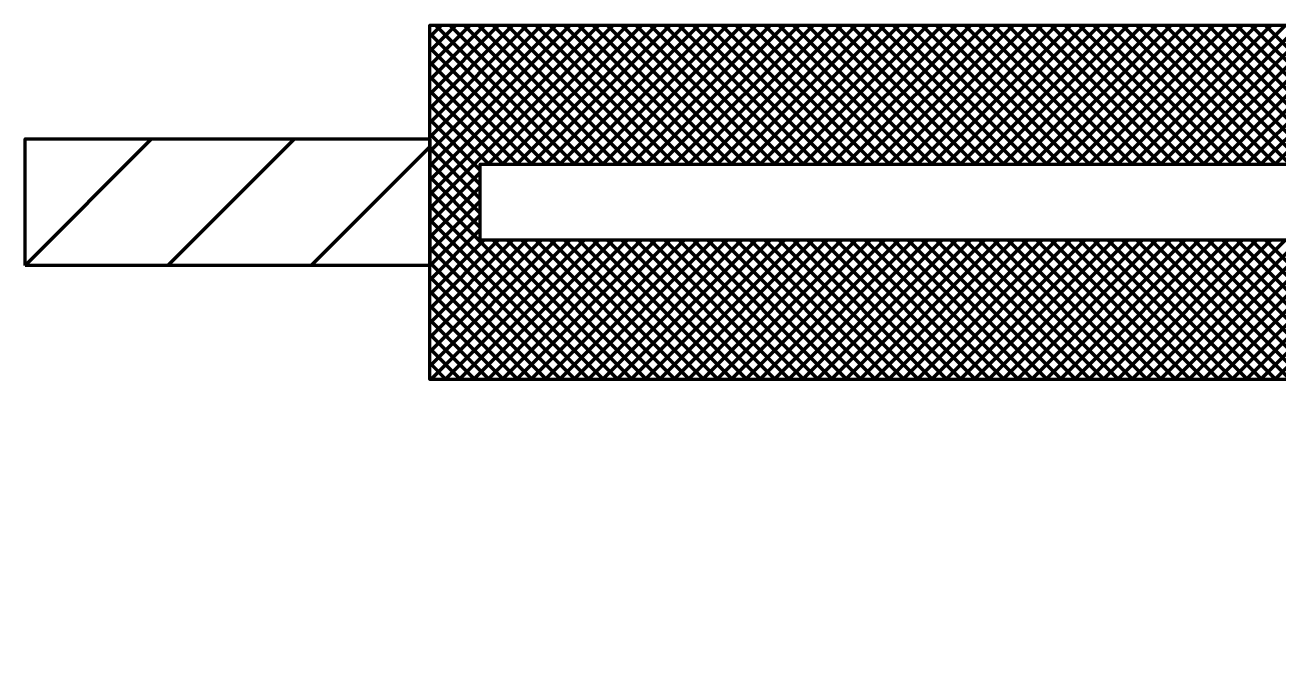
# Model space of a CAD drawing. Extents: x -1 to 679, y 0 to 440.
# Drawn here: x 491.41 to 503.79, y 412.29 to 418.54 of the extents above; entities that cross this region are included whole.
import ezdxf

# ---------------------------------------------------------------- set-up
doc = ezdxf.new("R2010")
doc.units = 0
doc.header["$LTSCALE"] = 0.8
doc.layers.add('1', color=7, linetype='Continuous', lineweight=53)

msp = doc.modelspace()

# ---------------------------------------------------------------- linework, layer by layer
at = {"layer": '1'}
for p, q in [((495.406, 418.4262), (495.5221, 418.5423)), ((495.406, 418.2848), (495.6635, 418.5423)), ((495.406, 418.1434), (495.8049, 418.5423)), ((495.406, 418.002), (495.9463, 418.5423)), ((495.406, 417.8606), (496.0877, 418.5423)), ((495.406, 417.7192), (496.2292, 418.5423)), ((495.406, 417.5777), (496.3706, 418.5423)), ((495.406, 417.4363), (496.512, 418.5423)), ((495.406, 417.2949), (496.6534, 418.5423)), ((495.406, 417.1535), (496.7948, 418.5423)), ((495.406, 417.0121), (496.9362, 418.5423)), ((495.406, 416.8707), (497.0777, 418.5423)), ((495.406, 416.7292), (497.2191, 418.5423)), ((496.839, 417.1673), (495.464, 418.5423)), ((496.9804, 417.1673), (495.6054, 418.5423)), ((497.1218, 417.1673), (495.7468, 418.5423)), ((497.2632, 417.1673), (495.8882, 418.5423)), ((495.9855, 417.1673), (497.3605, 418.5423)), ((497.4047, 417.1673), (496.0297, 418.5423)), ((496.1269, 417.1673), (497.5019, 418.5423)), ((497.5461, 417.1673), (496.1711, 418.5423)), ((496.2684, 417.1673), (497.6434, 418.5423)), ((497.6875, 417.1673), (496.3125, 418.5423)), ((496.4098, 417.1673), (497.7848, 418.5423)), ((497.8289, 417.1673), (496.4539, 418.5423)), ((496.5512, 417.1673), (497.9262, 418.5423)), ((497.9703, 417.1673), (496.5953, 418.5423)), ((496.6927, 417.1673), (498.0677, 418.5423)), ((498.1117, 417.1673), (496.7367, 418.5423)), ((496.8341, 417.1673), (498.2091, 418.5423)), ((498.2532, 417.1673), (496.8782, 418.5423)), ((496.9755, 417.1673), (498.3505, 418.5423)), ((498.3946, 417.1673), (497.0196, 418.5423)), ((497.1169, 417.1673), (498.4919, 418.5423)), ((498.536, 417.1673), (497.161, 418.5423)), ((497.2583, 417.1673), (498.6333, 418.5423)), ((498.6774, 417.1673), (497.3024, 418.5423)), ((497.3997, 417.1673), (498.7747, 418.5423)), ((498.8188, 417.1673), (497.4438, 418.5423)), ((497.5412, 417.1673), (498.9162, 418.5423)), ((498.9603, 417.1673), (497.5853, 418.5423)), ((497.6826, 417.1673), (499.0576, 418.5423)), ((499.1017, 417.1673), (497.7267, 418.5423)), ((497.824, 417.1673), (499.199, 418.5423)), ((499.2432, 417.1673), (497.8682, 418.5423)), ((497.9654, 417.1673), (499.3404, 418.5423)), ((499.3846, 417.1673), (498.0096, 418.5423)), ((498.1068, 417.1673), (499.4818, 418.5423)), ((499.526, 417.1673), (498.151, 418.5423)), ((498.2482, 417.1673), (499.6232, 418.5423)), ((499.6674, 417.1673), (498.2924, 418.5423)), ((498.3897, 417.1673), (499.7647, 418.5423)), ((499.8088, 417.1673), (498.4338, 418.5423)), ((498.5311, 417.1673), (499.9061, 418.5423)), ((499.9502, 417.1673), (498.5752, 418.5423)), ((498.6725, 417.1673), (500.0475, 418.5423)), ((500.0917, 417.1673), (498.7167, 418.5423)), ((498.814, 417.1673), (500.189, 418.5423)), ((500.2331, 417.1673), (498.8581, 418.5423)), ((498.9554, 417.1673), (500.3304, 418.5423)), ((500.3745, 417.1673), (498.9995, 418.5423)), ((499.0968, 417.1673), (500.4718, 418.5423)), ((500.5159, 417.1673), (499.1409, 418.5423)), ((499.2382, 417.1673), (500.6132, 418.5423)), ((500.6573, 417.1673), (499.2823, 418.5423)), ((499.3797, 417.1673), (500.7547, 418.5423)), ((500.7987, 417.1673), (499.4237, 418.5423)), ((499.5211, 417.1673), (500.8961, 418.5423)), ((500.9402, 417.1673), (499.5652, 418.5423)), ((499.6625, 417.1673), (501.0375, 418.5423)), ((501.0816, 417.1673), (499.7066, 418.5423)), ((499.8039, 417.1673), (501.1789, 418.5423)), ((501.223, 417.1673), (499.848, 418.5423)), ((499.9453, 417.1673), (501.3203, 418.5423)), ((501.3644, 417.1673), (499.9894, 418.5423)), ((500.0867, 417.1673), (501.4617, 418.5423)), ((501.5059, 417.1673), (500.1309, 418.5423)), ((500.2282, 417.1673), (501.6032, 418.5423)), ((501.6473, 417.1673), (500.2723, 418.5423)), ((500.3696, 417.1673), (501.7446, 418.5423)), ((501.7887, 417.1673), (500.4137, 418.5423)), ((500.511, 417.1673), (501.886, 418.5423)), ((501.9302, 417.1673), (500.5552, 418.5423)), ((500.6524, 417.1673), (502.0274, 418.5423)), ((502.0716, 417.1673), (500.6966, 418.5423)), ((500.7938, 417.1673), (502.1688, 418.5423)), ((502.213, 417.1673), (500.838, 418.5423)), ((500.9352, 417.1673), (502.3102, 418.5423)), ((502.3544, 417.1673), (500.9794, 418.5423)), ((501.0767, 417.1673), (502.4517, 418.5423)), ((502.4958, 417.1673), (501.1208, 418.5423)), ((501.2182, 417.1673), (502.5932, 418.5423)), ((502.6372, 417.1673), (501.2622, 418.5423)), ((501.3596, 417.1673), (502.7346, 418.5423)), ((502.7787, 417.1673), (501.4037, 418.5423)), ((501.501, 417.1673), (502.876, 418.5423)), ((502.9201, 417.1673), (501.5451, 418.5423)), ((501.6424, 417.1673), (503.0174, 418.5423)), ((503.0615, 417.1673), (501.6865, 418.5423)), ((501.7838, 417.1673), (503.1588, 418.5423)), ((503.2029, 417.1673), (501.8279, 418.5423)), ((501.9253, 417.1673), (503.3003, 418.5423)), ((503.3443, 417.1673), (501.9693, 418.5423)), ((502.0667, 417.1673), (503.4417, 418.5423)), ((503.4857, 417.1673), (502.1107, 418.5423)), ((502.2081, 417.1673), (503.5831, 418.5423)), ((503.6272, 417.1673), (502.2522, 418.5423)), ((502.3495, 417.1673), (503.7245, 418.5423)), ((503.7686, 417.1673), (502.3936, 418.5423)), ((502.4909, 417.1673), (503.8659, 418.5423)), ((503.91, 417.1673), (502.535, 418.5423)), ((502.6323, 417.1673), (504.0073, 418.5423)), ((504.0515, 417.1673), (502.6765, 418.5423)), ((502.7738, 417.1673), (504.1488, 418.5423)), ((504.1929, 417.1673), (502.8179, 418.5423)), ((502.9152, 417.1673), (504.2902, 418.5423)), ((504.3343, 417.1673), (502.9593, 418.5423)), ((503.0566, 417.1673), (504.4316, 418.5423)), ((504.4758, 417.1673), (503.1008, 418.5423)), ((503.198, 417.1673), (504.573, 418.5423)), ((504.6172, 417.1673), (503.2422, 418.5423)), ((503.3394, 417.1673), (504.7144, 418.5423)), ((504.7586, 417.1673), (503.3836, 418.5423)), ((503.4808, 417.1673), (504.8558, 418.5423)), ((504.9, 417.1673), (503.525, 418.5423)), ((503.6223, 417.1673), (504.9973, 418.5423)), ((505.0414, 417.1673), (503.6664, 418.5423)), ((503.7637, 417.1673), (505.1387, 418.5423)), ((496.6976, 417.1673), (495.406, 418.4589)), ((496.5562, 417.1673), (495.406, 418.3175)), ((496.4147, 417.1673), (495.406, 418.176)), ((496.2732, 417.1673), (495.406, 418.0346)), ((496.1318, 417.1673), (495.406, 417.8932)), ((495.9904, 417.1673), (495.406, 417.7517)), ((495.906, 417.1103), (495.406, 417.6103)), ((491.406, 416.1689), (492.6544, 417.4173)), ((492.8187, 416.1673), (494.0687, 417.4173)), ((495.906, 416.9689), (495.406, 417.4689)), ((494.2329, 416.1673), (495.406, 417.3404)), ((495.906, 416.8275), (495.406, 417.3275)), ((495.906, 416.6861), (495.406, 417.1861)), ((495.406, 416.5878), (495.906, 417.0878)), ((495.906, 416.5447), (495.406, 417.0447)), ((495.406, 416.4464), (495.906, 416.9464)), ((497.2669, 415.0423), (495.406, 416.9033)), ((495.406, 416.3049), (495.906, 416.8049)), ((497.1255, 415.0423), (495.406, 416.7618)), ((495.406, 416.1635), (495.906, 416.6635)), ((496.9841, 415.0423), (495.406, 416.6204)), ((495.406, 416.0221), (495.906, 416.5221)), ((496.8427, 415.0423), (495.406, 416.479)), ((495.406, 415.8807), (495.9427, 416.4173)), ((495.406, 415.7392), (496.0841, 416.4173)), ((495.406, 415.5978), (496.2255, 416.4173)), ((495.406, 415.4564), (496.3669, 416.4173)), ((495.406, 415.315), (496.5083, 416.4173)), ((495.406, 415.1736), (496.6497, 416.4173)), ((495.4162, 415.0423), (496.7912, 416.4173)), ((495.5576, 415.0423), (496.9326, 416.4173)), ((495.699, 415.0423), (497.074, 416.4173)), ((495.8404, 415.0423), (497.2154, 416.4173)), ((495.9818, 415.0423), (497.3568, 416.4173)), ((497.4083, 415.0423), (496.0333, 416.4173)), ((496.1232, 415.0423), (497.4982, 416.4173)), ((497.5497, 415.0423), (496.1747, 416.4173)), ((496.2647, 415.0423), (497.6397, 416.4173)), ((497.6912, 415.0423), (496.3162, 416.4173)), ((496.4061, 415.0423), (497.7811, 416.4173)), ((497.8326, 415.0423), (496.4576, 416.4173)), ((496.5475, 415.0423), (497.9225, 416.4173)), ((497.974, 415.0423), (496.599, 416.4173)), ((496.689, 415.0423), (498.064, 416.4173)), ((498.1154, 415.0423), (496.7404, 416.4173)), ((496.8304, 415.0423), (498.2054, 416.4173)), ((498.2568, 415.0423), (496.8818, 416.4173)), ((496.9718, 415.0423), (498.3468, 416.4173)), ((498.3982, 415.0423), (497.0232, 416.4173)), ((497.1132, 415.0423), (498.4882, 416.4173)), ((498.5397, 415.0423), (497.1647, 416.4173)), ((497.2547, 415.0423), (498.6297, 416.4173)), ((498.6812, 415.0423), (497.3062, 416.4173)), ((497.3961, 415.0423), (498.7711, 416.4173)), ((498.8226, 415.0423), (497.4476, 416.4173)), ((497.5375, 415.0423), (498.9125, 416.4173)), ((498.964, 415.0423), (497.589, 416.4173)), ((497.6789, 415.0423), (499.0539, 416.4173)), ((499.1054, 415.0423), (497.7304, 416.4173)), ((497.8203, 415.0423), (499.1953, 416.4173)), ((499.2468, 415.0423), (497.8718, 416.4173)), ((497.9617, 415.0423), (499.3367, 416.4173)), ((499.3882, 415.0423), (498.0132, 416.4173)), ((498.1032, 415.0423), (499.4782, 416.4173)), ((499.5297, 415.0423), (498.1547, 416.4173)), ((498.2446, 415.0423), (499.6196, 416.4173)), ((499.6711, 415.0423), (498.2961, 416.4173)), ((498.386, 415.0423), (499.761, 416.4173)), ((499.8125, 415.0423), (498.4375, 416.4173)), ((498.5274, 415.0423), (499.9024, 416.4173)), ((499.9539, 415.0423), (498.5789, 416.4173)), ((498.6688, 415.0423), (500.0438, 416.4173)), ((500.0953, 415.0423), (498.7203, 416.4173)), ((498.8102, 415.0423), (500.1852, 416.4173)), ((500.2367, 415.0423), (498.8617, 416.4173)), ((498.9517, 415.0423), (500.3267, 416.4173)), ((500.3782, 415.0423), (499.0032, 416.4173)), ((499.0932, 415.0423), (500.4682, 416.4173)), ((500.5196, 415.0423), (499.1446, 416.4173)), ((499.2346, 415.0423), (500.6096, 416.4173)), ((500.661, 415.0423), (499.286, 416.4173)), ((499.376, 415.0423), (500.751, 416.4173)), ((500.8024, 415.0423), (499.4274, 416.4173)), ((499.5174, 415.0423), (500.8924, 416.4173)), ((500.9438, 415.0423), (499.5688, 416.4173)), ((499.6588, 415.0423), (501.0338, 416.4173)), ((501.0853, 415.0423), (499.7103, 416.4173)), ((499.8003, 415.0423), (501.1753, 416.4173)), ((501.2267, 415.0423), (499.8517, 416.4173)), ((499.9417, 415.0423), (501.3167, 416.4173)), ((501.3682, 415.0423), (499.9932, 416.4173)), ((500.0831, 415.0423), (501.4581, 416.4173)), ((501.5096, 415.0423), (500.1346, 416.4173)), ((500.2245, 415.0423), (501.5995, 416.4173)), ((501.651, 415.0423), (500.276, 416.4173)), ((500.3659, 415.0423), (501.7409, 416.4173)), ((501.7924, 415.0423), (500.4174, 416.4173)), ((500.5073, 415.0423), (501.8823, 416.4173)), ((501.9338, 415.0423), (500.5588, 416.4173)), ((500.6488, 415.0423), (502.0238, 416.4173)), ((502.0752, 415.0423), (500.7002, 416.4173)), ((500.7902, 415.0423), (502.1652, 416.4173)), ((502.2167, 415.0423), (500.8417, 416.4173)), ((500.9316, 415.0423), (502.3066, 416.4173)), ((502.3581, 415.0423), (500.9831, 416.4173)), ((501.073, 415.0423), (502.448, 416.4173)), ((502.4995, 415.0423), (501.1245, 416.4173)), ((501.2144, 415.0423), (502.5894, 416.4173)), ((502.6409, 415.0423), (501.2659, 416.4173)), ((501.3558, 415.0423), (502.7308, 416.4173)), ((502.7823, 415.0423), (501.4073, 416.4173)), ((501.4973, 415.0423), (502.8723, 416.4173)), ((502.9237, 415.0423), (501.5487, 416.4173)), ((501.6387, 415.0423), (503.0137, 416.4173)), ((503.0652, 415.0423), (501.6902, 416.4173)), ((501.7802, 415.0423), (503.1552, 416.4173)), ((503.2066, 415.0423), (501.8316, 416.4173)), ((501.9216, 415.0423), (503.2966, 416.4173)), ((503.348, 415.0423), (501.973, 416.4173)), ((502.063, 415.0423), (503.438, 416.4173)), ((503.4894, 415.0423), (502.1144, 416.4173)), ((502.2044, 415.0423), (503.5794, 416.4173)), ((503.6309, 415.0423), (502.2559, 416.4173)), ((502.3458, 415.0423), (503.7208, 416.4173)), ((503.7723, 415.0423), (502.3973, 416.4173)), ((502.4872, 415.0423), (503.8622, 416.4173)), ((503.9137, 415.0423), (502.5387, 416.4173)), ((502.6287, 415.0423), (504.0037, 416.4173)), ((504.0552, 415.0423), (502.6802, 416.4173)), ((502.7701, 415.0423), (504.1451, 416.4173)), ((504.1966, 415.0423), (502.8216, 416.4173)), ((502.9115, 415.0423), (504.2865, 416.4173)), ((504.338, 415.0423), (502.963, 416.4173)), ((503.0529, 415.0423), (504.4279, 416.4173)), ((504.4794, 415.0423), (503.1044, 416.4173)), ((503.1943, 415.0423), (504.5693, 416.4173)), ((504.6208, 415.0423), (503.2458, 416.4173)), ((503.3357, 415.0423), (504.7107, 416.4173)), ((504.7622, 415.0423), (503.3872, 416.4173)), ((503.4772, 415.0423), (504.8522, 416.4173)), ((504.9037, 415.0423), (503.5287, 416.4173)), ((503.6186, 415.0423), (504.9936, 416.4173)), ((505.0451, 415.0423), (503.6701, 416.4173)), ((503.76, 415.0423), (505.135, 416.4173)), ((496.7012, 415.0423), (495.406, 416.3376)), ((496.5598, 415.0423), (495.406, 416.1962)), ((496.4184, 415.0423), (495.406, 416.0548)), ((496.277, 415.0423), (495.406, 415.9133)), ((496.1356, 415.0423), (495.406, 415.7719)), ((495.9941, 415.0423), (495.406, 415.6304)), ((495.8527, 415.0423), (495.406, 415.489)), ((495.7113, 415.0423), (495.406, 415.3476)), ((495.5698, 415.0423), (495.406, 415.2062)), ((495.4284, 415.0423), (495.406, 415.0648))]:
    msp.add_line(p, q, dxfattribs=at)
for points in [[(495.406, 416.1673), (495.406, 417.4173), (495.406, 418.5423), (506.156, 418.5423), (516.156, 418.5423)], [(516.156, 418.5423), (516.156, 406.0423), (506.156, 406.0423), (495.406, 406.0423), (495.406, 407.1673), (495.406, 408.4173), (495.406, 409.5423), (506.156, 409.5423), (514.406, 409.5423), (514.406, 415.0423), (506.156, 415.0423), (495.406, 415.0423), (495.406, 416.1673)]]:
    msp.add_lwpolyline(points, dxfattribs=at)
for points in [[(491.406, 416.1673), (491.406, 417.4173), (495.406, 417.4173), (495.406, 416.1673)], [(495.906, 416.4173), (495.906, 417.1673), (514.406, 417.1673), (514.406, 416.4173)]]:
    msp.add_lwpolyline(points, close=True, dxfattribs=at)

doc.saveas('drawing.dxf')
